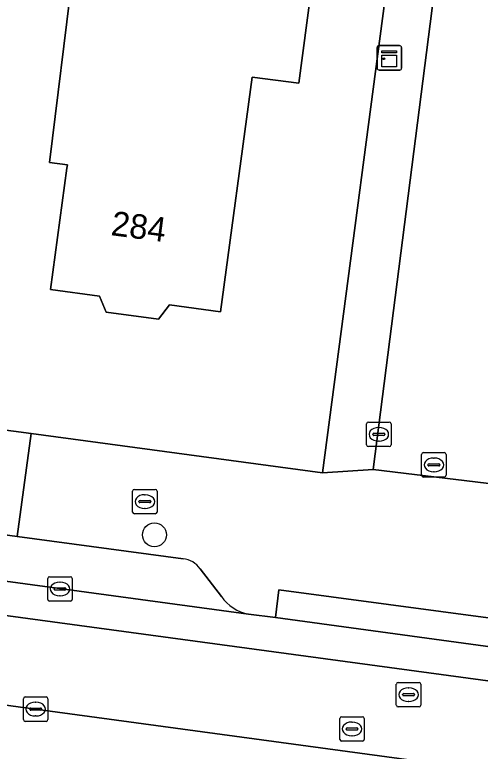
# Model space of a CAD drawing. Extents: x 161692 to 162379, y 380760 to 381678.
# Drawn here: x 162009.98 to 162028.99, y 380802.88 to 380832.98 of the extents above; entities that cross this region are included whole.
import ezdxf

# ---------------------------------------------------------------- set-up
doc = ezdxf.new("R2010")
doc.units = 0
for name, color, linetype in [('IMGEO_Berm_groen', 7, 'Continuous'), ('IMGEO_Boom', 7, 'Continuous'), ('IMGEO_Brandkraan', 7, 'Continuous'), ('IMGEO_Erf', 7, 'Continuous'), ('IMGEO_Kast', 7, 'Continuous'), ('IMGEO_Kolk', 7, 'Continuous'), ('IMGEO_Pand', 7, 'Continuous'), ('IMGEO_Pand_nummerreeks', 7, 'Continuous'), ('IMGEO_Parkeervlak_open', 7, 'Continuous'), ('IMGEO_Rijbaan_lokaal_gesloten', 7, 'Continuous'), ('IMGEO_Rijbaan_lokaal_open', 7, 'Continuous'), ('IMGEO_Rioolput', 7, 'Continuous'), ('IMGEO_Voetpad_gesloten', 7, 'Continuous'), ('IMGEO_Voetpad_open', 7, 'Continuous')]:
    doc.layers.add(name, color=color, linetype=linetype)

msp = doc.modelspace()

# ---------------------------------------------------------------- linework, layer by layer
at = {"layer": 'IMGEO_Berm_groen'}
msp.add_lwpolyline([(162040.423, 380798.373), (162035.618, 380798.98), (162035.924, 380801.201), (162000.665, 380805.971), (162000.388, 380803.799), (161998.295, 380804.077), (161998.17, 380803.296), (161970.596, 380807.038)], dxfattribs=at)
at = {"layer": 'IMGEO_Boom'}
msp.add_circle((162015.682, 380811.726), 0.489, dxfattribs=at)
at = {"layer": 'IMGEO_Brandkraan'}
for p, q in [((162014.792, 380812.657), (162014.792, 380813.509)), ((162014.867, 380813.583), (162015.719, 380813.583)), ((162015.28, 380813.363), (162015.305, 380813.363)), ((162015.793, 380813.509), (162015.793, 380812.657)), ((162015.051, 380813.077), (162015.051, 380813.089)), ((162015.489, 380813.04), (162015.091, 380813.04)), ((162015.094, 380813.126), (162015.492, 380813.126)), ((162015.535, 380813.089), (162015.535, 380813.077)), ((162015.303, 380812.803), (162015.278, 380812.803)), ((162015.719, 380812.583), (162014.867, 380812.583))]:
    msp.add_line(p, q, dxfattribs=at)
for points in [[(162014.792, 380812.657), (162014.792, 380813.509)], [(162014.867, 380813.583), (162015.719, 380813.583)], [(162015.793, 380813.509), (162015.793, 380812.657)], [(162015.719, 380812.583), (162014.867, 380812.583)]]:
    msp.add_lwpolyline(points, dxfattribs=at)
for centre, radius, start, end in [((162014.869, 380813.507), 0.0765, 91.552, 178.448), ((162014.869, 380813.507), 0.0765, 91.552, 178.448), ((162015.717, 380813.507), 0.0765, 1.552, 88.448), ((162015.717, 380813.507), 0.0765, 1.552, 88.448), ((162015.091, 380813.086), 0.0403, 85.8775, 175.7526), ((162015.088, 380813.076), 0.0366, 178.938, 274.7102), ((162015.492, 380813.083), 0.043, 264.8664, 352.4533), ((162015.496, 380813.088), 0.0386, 1.7309, 96.639), ((162014.869, 380812.659), 0.0765, 181.552, 268.448), ((162014.869, 380812.659), 0.0765, 181.552, 268.448), ((162015.717, 380812.659), 0.0765, 271.552, 358.448), ((162015.717, 380812.659), 0.0765, 271.552, 358.448)]:
    msp.add_arc(centre, radius, start, end, dxfattribs=at)
for centre, major_axis, ratio, start_param, end_param in [((162015.279, 380813.083), (-0.387, 0.002), 0.722429, 4.712389, 7.853982), ((162015.304, 380813.083), (-0.39, 0.002), 0.717154, 1.570796, 4.712389)]:
    msp.add_ellipse(centre, major_axis=major_axis, ratio=ratio, start_param=start_param, end_param=end_param, dxfattribs=at)
at = {"layer": 'IMGEO_Erf'}
msp.add_lwpolyline([(161902.994, 380830.393), (161906.216, 380829.958), (161917.567, 380828.426), (161920.64, 380828.012), (161941.489, 380825.198), (161944.559, 380824.783), (161956.36, 380823.191), (161959.367, 380822.785), (161969.747, 380821.384), (161972.782, 380820.974), (161982.64, 380819.644), (161985.956, 380819.196), (162000, 380817.301), (162003.3, 380816.856), (162006.759, 380816.389), (162007.953, 380816.216), (162010.645, 380815.865), (162022.543, 380814.259), (162025.665, 380837.887), (162027.29, 380850.188), (162027.58, 380852.385)], dxfattribs=at)
msp.add_lwpolyline([(162012.342, 380834.579), (162017.378, 380833.903), (162017.407, 380834.111), (162017.474, 380834.581), (162022.092, 380833.996), (162021.579, 380830.181), (162019.676, 380830.422), (162018.387, 380820.843), (162016.301, 380821.123), (162015.851, 380820.54), (162013.714, 380820.827), (162013.445, 380821.481), (162011.443, 380821.751), (162012.11, 380826.707), (162012.129, 380826.846), (162011.39, 380826.935)], close=True, dxfattribs=at)
at = {"layer": 'IMGEO_Kast'}
for p, q in [((162024.855, 380831.718), (162025.696, 380831.718)), ((162025.696, 380831.718), (162024.855, 380831.718)), ((162024.78, 380830.793), (162024.78, 380831.634)), ((162024.78, 380831.634), (162024.78, 380830.793)), ((162025.78, 380831.643), (162025.78, 380830.802)), ((162025.78, 380830.802), (162025.78, 380831.643)), ((162025.705, 380830.718), (162024.864, 380830.718)), ((162024.864, 380830.718), (162025.705, 380830.718))]:
    msp.add_line(p, q, dxfattribs=at)
for points in [[(162024.975, 380831.508), (162025.575, 380831.508), (162025.575, 380831.423), (162024.975, 380831.423), (162024.975, 380831.508)], [(162024.975, 380831.333), (162025.575, 380831.333), (162025.575, 380830.844), (162024.975, 380830.844), (162024.975, 380831.333)]]:
    msp.add_lwpolyline(points, dxfattribs=at)
msp.add_circle((162025.059, 380831.182), 0.0377, dxfattribs=at)
for centre, start, end in [((162024.858, 380831.64), 92.4484, 184.2845), ((162024.858, 380831.64), 92.4484, 184.2845), ((162025.702, 380831.64), 2.4484, 94.2845), ((162025.702, 380831.64), 2.4484, 94.2845), ((162024.858, 380830.796), 182.4484, 274.2845), ((162024.858, 380830.796), 182.4484, 274.2845), ((162025.702, 380830.796), 272.4484, 4.2845), ((162025.702, 380830.796), 272.4484, 4.2845)]:
    msp.add_arc(centre, 0.0779, start, end, dxfattribs=at)
at = {"layer": 'IMGEO_Kolk'}
for p, q in [((162024.425, 380816.332), (162025.277, 380816.332)), ((162024.35, 380815.406), (162024.35, 380816.258)), ((162024.838, 380816.112), (162024.863, 380816.112)), ((162025.351, 380816.258), (162025.351, 380815.406)), ((162024.609, 380815.826), (162024.609, 380815.838)), ((162025.047, 380815.789), (162024.649, 380815.789)), ((162024.652, 380815.875), (162025.05, 380815.875)), ((162025.093, 380815.838), (162025.093, 380815.826)), ((162024.861, 380815.552), (162024.836, 380815.552)), ((162025.277, 380815.332), (162024.425, 380815.332)), ((162011.4, 380810.013), (162012.252, 380810.013)), ((162011.325, 380809.087), (162011.325, 380809.939)), ((162011.813, 380809.793), (162011.838, 380809.793)), ((162012.326, 380809.939), (162012.326, 380809.087)), ((162011.584, 380809.507), (162011.584, 380809.519)), ((162012.022, 380809.47), (162011.624, 380809.47)), ((162011.627, 380809.556), (162012.025, 380809.556)), ((162012.068, 380809.519), (162012.068, 380809.507)), ((162011.836, 380809.233), (162011.811, 380809.233)), ((162012.252, 380809.013), (162011.4, 380809.013)), ((162010.329, 380804.177), (162010.329, 380805.029)), ((162010.404, 380805.103), (162011.256, 380805.103)), ((162010.817, 380804.883), (162010.842, 380804.883)), ((162011.33, 380805.029), (162011.33, 380804.177)), ((162010.588, 380804.597), (162010.588, 380804.609)), ((162010.631, 380804.646), (162011.029, 380804.646)), ((162011.072, 380804.609), (162011.072, 380804.597)), ((162011.026, 380804.56), (162010.628, 380804.56)), ((162010.84, 380804.323), (162010.815, 380804.323)), ((162011.256, 380804.103), (162010.404, 380804.103))]:
    msp.add_line(p, q, dxfattribs=at)
for points in [[(162024.425, 380816.332), (162025.277, 380816.332)], [(162024.35, 380815.406), (162024.35, 380816.258)], [(162025.351, 380816.258), (162025.351, 380815.406)], [(162025.277, 380815.332), (162024.425, 380815.332)], [(162011.4, 380810.013), (162012.252, 380810.013)], [(162011.325, 380809.087), (162011.325, 380809.939)], [(162012.326, 380809.939), (162012.326, 380809.087)], [(162012.252, 380809.013), (162011.4, 380809.013)], [(162010.329, 380804.177), (162010.329, 380805.029)], [(162010.404, 380805.103), (162011.256, 380805.103)], [(162011.33, 380805.029), (162011.33, 380804.177)], [(162011.256, 380804.103), (162010.404, 380804.103)]]:
    msp.add_lwpolyline(points, dxfattribs=at)
for centre, radius, start, end in [((162024.427, 380816.256), 0.0765, 91.552, 178.448), ((162024.427, 380816.256), 0.0765, 91.552, 178.448), ((162025.275, 380816.256), 0.0765, 1.552, 88.448), ((162025.275, 380816.256), 0.0765, 1.552, 88.448), ((162024.649, 380815.835), 0.0403, 85.8775, 175.7526), ((162024.646, 380815.825), 0.0366, 178.938, 274.7102), ((162025.05, 380815.832), 0.043, 264.8664, 352.4533), ((162025.054, 380815.837), 0.0386, 1.7309, 96.639), ((162024.427, 380815.408), 0.0765, 181.552, 268.448), ((162024.427, 380815.408), 0.0765, 181.552, 268.448), ((162025.275, 380815.408), 0.0765, 271.552, 358.448), ((162025.275, 380815.408), 0.0765, 271.552, 358.448), ((162011.402, 380809.937), 0.0765, 91.552, 178.448), ((162011.402, 380809.937), 0.0765, 91.552, 178.448), ((162012.25, 380809.937), 0.0765, 1.552, 88.448), ((162012.25, 380809.937), 0.0765, 1.552, 88.448), ((162011.624, 380809.516), 0.0403, 85.8775, 175.7526), ((162011.621, 380809.506), 0.0366, 178.938, 274.7102), ((162012.025, 380809.513), 0.043, 264.8664, 352.4533), ((162012.029, 380809.518), 0.0386, 1.7309, 96.639), ((162011.402, 380809.089), 0.0765, 181.552, 268.448), ((162011.402, 380809.089), 0.0765, 181.552, 268.448), ((162012.25, 380809.089), 0.0765, 271.552, 358.448), ((162012.25, 380809.089), 0.0765, 271.552, 358.448), ((162010.406, 380805.027), 0.0765, 91.552, 178.448), ((162010.406, 380805.027), 0.0765, 91.552, 178.448), ((162011.254, 380805.027), 0.0765, 1.552, 88.448), ((162011.254, 380805.027), 0.0765, 1.552, 88.448), ((162010.628, 380804.606), 0.0403, 85.8775, 175.7526), ((162010.625, 380804.596), 0.0366, 178.938, 274.7102), ((162011.029, 380804.603), 0.043, 264.8664, 352.4533), ((162011.033, 380804.608), 0.0386, 1.7309, 96.639), ((162010.406, 380804.179), 0.0765, 181.552, 268.448), ((162010.406, 380804.179), 0.0765, 181.552, 268.448), ((162011.254, 380804.179), 0.0765, 271.552, 358.448), ((162011.254, 380804.179), 0.0765, 271.552, 358.448)]:
    msp.add_arc(centre, radius, start, end, dxfattribs=at)
for centre, major_axis, ratio, start_param, end_param in [((162024.837, 380815.832), (-0.387, 0.002), 0.722429, 4.712389, 7.853982), ((162024.862, 380815.832), (-0.39, 0.002), 0.717154, 1.570796, 4.712389), ((162011.812, 380809.513), (-0.387, 0.002), 0.722429, 4.712389, 7.853982), ((162011.837, 380809.513), (-0.39, 0.002), 0.717154, 1.570796, 4.712389), ((162010.816, 380804.603), (-0.387, 0.002), 0.722429, 4.712389, 7.853982), ((162010.841, 380804.603), (-0.39, 0.002), 0.717154, 1.570796, 4.712389)]:
    msp.add_ellipse(centre, major_axis=major_axis, ratio=ratio, start_param=start_param, end_param=end_param, dxfattribs=at)
at = {"layer": 'IMGEO_Pand'}
msp.add_lwpolyline([(162011.39, 380826.935), (162012.129, 380826.846), (162012.11, 380826.707), (162011.443, 380821.751), (162013.445, 380821.481), (162013.714, 380820.827), (162015.851, 380820.54), (162016.301, 380821.123), (162018.387, 380820.843), (162019.676, 380830.422), (162021.579, 380830.181), (162022.092, 380833.996), (162017.474, 380834.581), (162017.407, 380834.111), (162017.378, 380833.903), (162012.342, 380834.579)], close=True, dxfattribs=at)
at = {"layer": 'IMGEO_Parkeervlak_open'}
for points in [[(162016.852, 380810.742), (162010.075, 380811.66), (162007.385, 380812.025), (162006.192, 380812.187), (162002.733, 380812.656), (161985.346, 380815.014), (161982.089, 380815.455), (161972.239, 380816.792), (161969.295, 380817.193), (161958.799, 380818.621), (161955.808, 380819.028), (161944.021, 380820.632), (161940.941, 380821.051), (161924.029, 380823.352)], [(161920.649, 380821.91), (162019.525, 380808.483)], [(162018.42, 380809.206), (162017.547, 380810.335)]]:
    msp.add_lwpolyline(points, dxfattribs=at)
for centre, radius, start, end in [((162016.771, 380809.806), 0.939, 34.2518, 85.0407), ((162019.866, 380810.21), 1.76, 214.7675, 258.8392)]:
    msp.add_arc(centre, radius, start, end, dxfattribs=at)
at = {"layer": 'IMGEO_Rijbaan_lokaal_gesloten'}
for points in [[(161814.137, 380834.931), (162153.114, 380788.982), (162173.589, 380787.538), (162178.941, 380786.895), (162192.055, 380785.129), (162226.418, 380780.403), (162229.289, 380780.178), (162234.771, 380780.432)], [(162234.785, 380779.843), (162234.771, 380780.432), (162229.289, 380780.178), (162226.418, 380780.403), (162192.055, 380785.129), (162178.941, 380786.895), (162173.589, 380787.538), (162153.114, 380788.982), (161814.137, 380834.931)], [(161785.735, 380831.837), (161803.94, 380831.083), (161806.77, 380830.885), (161820.431, 380830.418), (161834.49, 380828.566), (161845.222, 380827.099), (161887.661, 380821.279), (161891.404, 380820.778), (161898.822, 380819.796), (161910.997, 380818.145), (161940.127, 380814.227), (161940.415, 380814.186), (161969.449, 380810.213), (161970.442, 380810.065), (161999.463, 380806.128), (162000.665, 380805.971), (162035.924, 380801.201), (162040.702, 380800.555), (162059.025, 380798.069)], [(162019.525, 380808.483), (161920.649, 380821.91)], [(162020.631, 380808.34), (162019.525, 380808.483)], [(162031.703, 380806.834), (162020.631, 380808.34)]]:
    msp.add_lwpolyline(points, dxfattribs=at)
at = {"layer": 'IMGEO_Rijbaan_lokaal_open'}
msp.add_lwpolyline([(162033.461, 380879.88), (162031.71, 380868.109), (162030.023, 380855.488), (162029.52, 380851.793), (162029.337, 380850.452), (162028.447, 380843.916), (162027.484, 380836.776), (162024.623, 380814.393), (162029.684, 380813.776), (162033.405, 380842.479), (162034.3, 380848.923), (162035.094, 380854.937), (162035.62, 380858.921), (162037.182, 380870.711), (162038.008, 380877.272)], dxfattribs=at)
at = {"layer": 'IMGEO_Rioolput'}
for p, q in [((162026.599, 380814.157), (162026.599, 380815.009)), ((162026.674, 380815.083), (162027.526, 380815.083)), ((162027.087, 380814.863), (162027.112, 380814.863)), ((162027.6, 380815.009), (162027.6, 380814.157)), ((162026.858, 380814.577), (162026.858, 380814.589)), ((162027.296, 380814.54), (162026.898, 380814.54)), ((162026.901, 380814.626), (162027.299, 380814.626)), ((162027.342, 380814.589), (162027.342, 380814.577)), ((162027.11, 380814.303), (162027.085, 380814.303)), ((162027.526, 380814.083), (162026.674, 380814.083)), ((162025.565, 380804.768), (162025.565, 380805.62)), ((162025.64, 380805.694), (162026.492, 380805.694)), ((162026.566, 380805.62), (162026.566, 380804.768)), ((162025.824, 380805.188), (162025.824, 380805.2)), ((162025.867, 380805.237), (162026.265, 380805.237)), ((162026.053, 380805.474), (162026.078, 380805.474)), ((162026.308, 380805.2), (162026.308, 380805.188)), ((162026.262, 380805.151), (162025.864, 380805.151)), ((162026.076, 380804.914), (162026.051, 380804.914)), ((162026.492, 380804.694), (162025.64, 380804.694)), ((162023.331, 380804.292), (162024.183, 380804.292)), ((162023.256, 380803.366), (162023.256, 380804.218)), ((162023.744, 380804.072), (162023.769, 380804.072)), ((162024.257, 380804.218), (162024.257, 380803.366)), ((162023.515, 380803.786), (162023.515, 380803.798)), ((162023.953, 380803.749), (162023.555, 380803.749)), ((162023.558, 380803.835), (162023.956, 380803.835)), ((162023.999, 380803.798), (162023.999, 380803.786)), ((162023.767, 380803.512), (162023.742, 380803.512)), ((162024.183, 380803.292), (162023.331, 380803.292))]:
    msp.add_line(p, q, dxfattribs=at)
for points in [[(162026.599, 380814.157), (162026.599, 380815.009)], [(162026.674, 380815.083), (162027.526, 380815.083)], [(162027.6, 380815.009), (162027.6, 380814.157)], [(162027.526, 380814.083), (162026.674, 380814.083)], [(162025.565, 380804.768), (162025.565, 380805.62)], [(162025.64, 380805.694), (162026.492, 380805.694)], [(162026.566, 380805.62), (162026.566, 380804.768)], [(162026.492, 380804.694), (162025.64, 380804.694)], [(162023.331, 380804.292), (162024.183, 380804.292)], [(162023.256, 380803.366), (162023.256, 380804.218)], [(162024.257, 380804.218), (162024.257, 380803.366)], [(162024.183, 380803.292), (162023.331, 380803.292)]]:
    msp.add_lwpolyline(points, dxfattribs=at)
for centre, radius, start, end in [((162026.676, 380815.007), 0.0765, 91.552, 178.448), ((162026.676, 380815.007), 0.0765, 91.552, 178.448), ((162027.524, 380815.007), 0.0765, 1.552, 88.448), ((162027.524, 380815.007), 0.0765, 1.552, 88.448), ((162026.898, 380814.586), 0.0403, 85.8775, 175.7526), ((162026.895, 380814.576), 0.0366, 178.938, 274.7102), ((162027.299, 380814.583), 0.043, 264.8664, 352.4533), ((162027.303, 380814.588), 0.0386, 1.7309, 96.639), ((162026.676, 380814.159), 0.0765, 181.552, 268.448), ((162026.676, 380814.159), 0.0765, 181.552, 268.448), ((162027.524, 380814.159), 0.0765, 271.552, 358.448), ((162027.524, 380814.159), 0.0765, 271.552, 358.448), ((162025.642, 380805.618), 0.0765, 91.552, 178.448), ((162025.642, 380805.618), 0.0765, 91.552, 178.448), ((162026.49, 380805.618), 0.0765, 1.552, 88.448), ((162026.49, 380805.618), 0.0765, 1.552, 88.448), ((162025.864, 380805.197), 0.0403, 85.8775, 175.7526), ((162025.861, 380805.187), 0.0366, 178.938, 274.7102), ((162026.265, 380805.194), 0.043, 264.8664, 352.4533), ((162026.269, 380805.199), 0.0386, 1.7309, 96.639), ((162025.642, 380804.77), 0.0765, 181.552, 268.448), ((162025.642, 380804.77), 0.0765, 181.552, 268.448), ((162026.49, 380804.77), 0.0765, 271.552, 358.448), ((162026.49, 380804.77), 0.0765, 271.552, 358.448), ((162023.333, 380804.216), 0.0765, 91.552, 178.448), ((162023.333, 380804.216), 0.0765, 91.552, 178.448), ((162024.181, 380804.216), 0.0765, 1.552, 88.448), ((162024.181, 380804.216), 0.0765, 1.552, 88.448), ((162023.555, 380803.795), 0.0403, 85.8775, 175.7526), ((162023.552, 380803.785), 0.0366, 178.938, 274.7102), ((162023.956, 380803.792), 0.043, 264.8664, 352.4533), ((162023.96, 380803.797), 0.0386, 1.7309, 96.639), ((162023.333, 380803.368), 0.0765, 181.552, 268.448), ((162023.333, 380803.368), 0.0765, 181.552, 268.448), ((162024.181, 380803.368), 0.0765, 271.552, 358.448), ((162024.181, 380803.368), 0.0765, 271.552, 358.448)]:
    msp.add_arc(centre, radius, start, end, dxfattribs=at)
for centre, major_axis, ratio, start_param, end_param in [((162027.086, 380814.583), (-0.387, 0.002), 0.722429, 4.712389, 7.853982), ((162027.111, 380814.583), (-0.39, 0.002), 0.717154, 1.570796, 4.712389), ((162026.052, 380805.194), (-0.387, 0.002), 0.722429, 4.712389, 7.853982), ((162026.077, 380805.194), (-0.39, 0.002), 0.717154, 1.570796, 4.712389), ((162023.743, 380803.792), (-0.387, 0.002), 0.722429, 4.712389, 7.853982), ((162023.768, 380803.792), (-0.39, 0.002), 0.717154, 1.570796, 4.712389)]:
    msp.add_ellipse(centre, major_axis=major_axis, ratio=ratio, start_param=start_param, end_param=end_param, dxfattribs=at)
at = {"layer": 'IMGEO_Voetpad_gesloten'}
msp.add_lwpolyline([(162020.631, 380808.34), (162031.703, 380806.834), (162031.861, 380807.996), (162020.768, 380809.478)], close=True, dxfattribs=at)
at = {"layer": 'IMGEO_Voetpad_open'}
for points in [[(162027.484, 380836.776), (162025.665, 380837.887), (162022.543, 380814.259), (162024.623, 380814.393)], [(162010.075, 380811.66), (162010.645, 380815.865), (162007.953, 380816.216), (162007.385, 380812.025)]]:
    msp.add_lwpolyline(points, close=True, dxfattribs=at)
for points in [[(162043.026, 380811.384), (162035.328, 380812.408), (162034.958, 380812.408), (162033.789, 380812.617), (162029.684, 380813.776), (162024.623, 380814.393), (162022.543, 380814.259), (162010.645, 380815.865), (162010.075, 380811.66), (162016.852, 380810.742)], [(162019.525, 380808.483), (162020.631, 380808.34), (162020.768, 380809.478), (162031.861, 380807.996), (162031.703, 380806.834), (162042.211, 380805.41), (162043.026, 380811.384)], [(162017.547, 380810.335), (162018.42, 380809.206)]]:
    msp.add_lwpolyline(points, dxfattribs=at)
for centre, radius, start, end in [((162016.771, 380809.806), 0.939, 34.2518, 85.0407), ((162019.866, 380810.21), 1.76, 214.7675, 258.8392)]:
    msp.add_arc(centre, radius, start, end, dxfattribs=at)

# ---------------------------------------------------------------- texts
at = {"layer": 'IMGEO_Pand_nummerreeks'}
msp.add_text('284', height=1, rotation=352.5515, dxfattribs=at).set_placement((162013.875, 380823.974))

doc.saveas('drawing.dxf')
